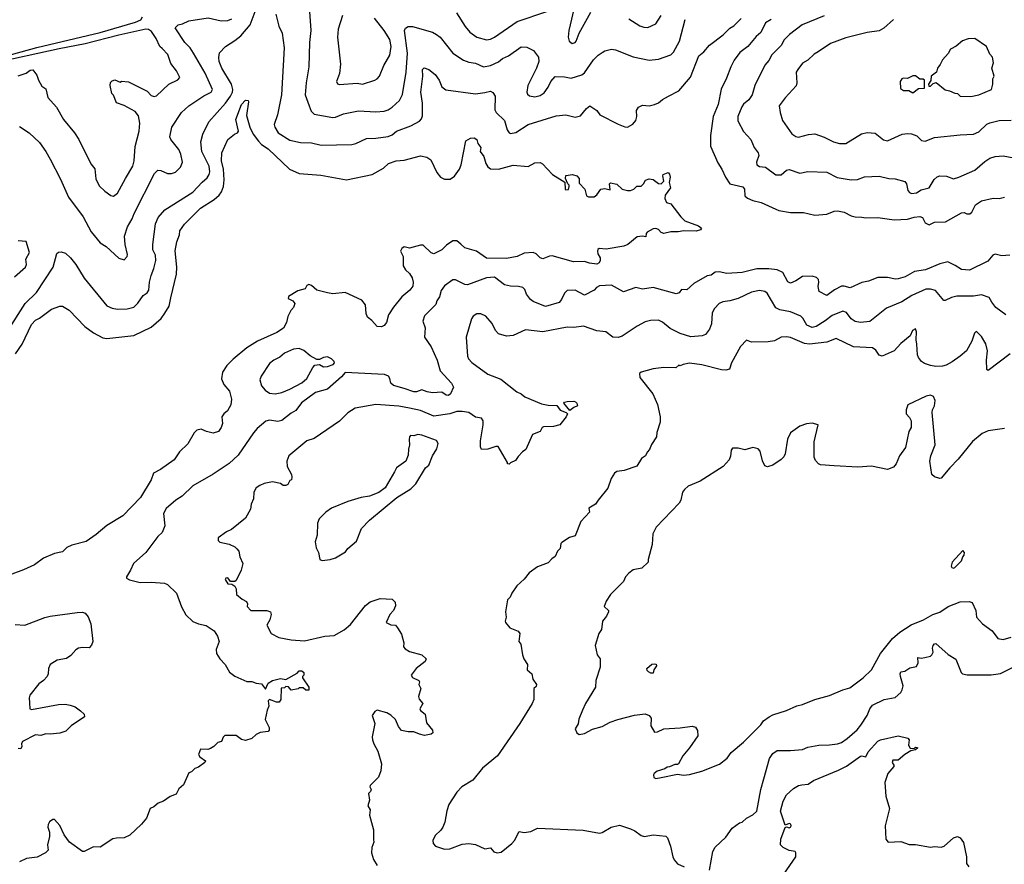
# Model space of a CAD drawing. Extents: x 1678431 to 1860718, y 384618 to 522882.
# Tile 362 of 473: x 1799558 to 1806874, y 416539 to 422814. Entities that reach past the tile are written whole.
import ezdxf

# ---------------------------------------------------------------- set-up
doc = ezdxf.new("R2010")
doc.units = 0

msp = doc.modelspace()

# ---------------------------------------------------------------- linework, layer by layer
at = {"layer": '0CON10XD'}
for points in [[(1799464.4, 420495), (1799598.5, 420705), (1799682.7, 420787.3), (1799805.6, 420975), (1799833, 421077), (1799845, 421087.5), (1799865, 421090), (1799898.7, 421078.7), (1799935.5, 421045.5), (1799975, 420996.2), (1800036, 420895), (1800205, 420688.6), (1800245, 420670), (1800285.5, 420664.5), (1800355, 420666.4), (1800405, 420678.1), (1800435, 420707.1), (1800475, 420764.4), (1800505.8, 420785), (1800516.7, 420805), (1800521.1, 420865), (1800533.5, 420915), (1800555.5, 420965), (1800568.5, 421025), (1800566.4, 421065), (1800547.8, 421105), (1800546.5, 421145), (1800566.7, 421296.7), (1800585.6, 421345), (1800635, 421401.9), (1800845, 421531.8), (1800912.4, 421607.6), (1800950.7, 421639.3), (1800966.1, 421663.9), (1800970.6, 421685), (1800964.7, 421725), (1800910.8, 421835), (1800903.6, 421906.4), (1800919.4, 421965), (1800963.3, 422055), (1801086.7, 422195), (1801124, 422245), (1801138, 422275), (1801140.7, 422295), (1801131.3, 422335), (1801058.8, 422455), (1801040, 422505), (1801036.9, 422533.1), (1801043, 422567), (1801086.2, 422615), (1801155, 422660), (1801201.5, 422695), (1801270.4, 422775), (1801313.6, 422895)], [(1803684, 422935), (1803637.5, 422735), (1803632.5, 422685), (1803639.2, 422655), (1803662.3, 422637.7), (1803683.8, 422645), (1803691.4, 422655), (1803715.5, 422714.5), (1803800.2, 422869.8)], [(1799425, 422536.2), (1799685, 422608.5), (1800155, 422720), (1800418.1, 422795), (1800456.7, 422813.3), (1800469.5, 422835)], [(1799555, 422022), (1799628.8, 421975), (1799705, 421901.2), (1799751.4, 421835), (1799783, 421777), (1799860.7, 421630.7), (1799920, 421495), (1800029.4, 421349.4), (1800088.3, 421238.3), (1800156.3, 421156.3), (1800199.3, 421129.3), (1800293.2, 421043.2), (1800335, 421030), (1800355, 421053.8), (1800359.1, 421070.9), (1800341.1, 421145), (1800337.3, 421205), (1800357.5, 421275), (1800393.5, 421335), (1800407.8, 421375), (1800559.1, 421670.9), (1800584.3, 421695.7), (1800606.7, 421695), (1800655, 421670.8), (1800685, 421670.6), (1800715, 421680.8), (1800752, 421718), (1800766.5, 421755), (1800756, 421816), (1800740.2, 421850.2), (1800680.6, 421925), (1800673.6, 421943.6), (1800687.8, 422015), (1800760.8, 422125), (1800815.4, 422174.6), (1800925, 422248.1), (1800980, 422275), (1800990, 422295), (1800936.3, 422416.3), (1800850, 422565), (1800824.5, 422605), (1800785, 422645.7), (1800713.5, 422755), (1800735.6, 422775), (1800767.3, 422782.7), (1800813.8, 422805), (1800957.9, 422827.9), (1801055.6, 422805.6), (1801105, 422807.8), (1801135, 422821.1)], [(1801460, 422855), (1801484.1, 422765.9), (1801507.8, 422715), (1801522.7, 422605), (1801502.5, 422255), (1801473.7, 422106.3), (1801448.9, 422035), (1801453.3, 422015), (1801477.8, 421975), (1801565, 421918.5), (1801645, 421901.2), (1801725, 421900.5), (1801798.6, 421881.4), (1802025, 421888.1), (1802055, 421895.7), (1802135, 421932.5), (1802205, 421933.5), (1802295, 421945.6), (1802325, 421959.5), (1802356.2, 421985), (1802463.9, 422026.1), (1802529.1, 422060.9), (1802543.4, 422076.6), (1802551.1, 422098.9), (1802550.7, 422195), (1802538.9, 422275), (1802553.9, 422395), (1802550.6, 422445), (1802563.1, 422456.9), (1802598, 422445), (1802645, 422408.1), (1802674.3, 422365), (1802695, 422316.2), (1802725, 422292.5), (1802945, 422263.5), (1803015, 422272.5), (1803055, 422284.2), (1803074.2, 422274.2), (1803090.6, 422245), (1803087.1, 422145), (1803098, 422125), (1803160.8, 422065), (1803180.8, 421995), (1803193.4, 421973.4), (1803205, 421968), (1803245, 421975.8), (1803335.4, 422034.6), (1803545, 422098.9), (1803615, 422106.7), (1803685, 422090), (1803725, 422100.8), (1803768.8, 422155), (1803795, 422173.3), (1803845, 422138.8), (1803868.7, 422108.7), (1804005, 422038.1), (1804055, 422018), (1804075, 422015.8), (1804112.8, 422037.2), (1804135, 422066.2), (1804143.3, 422095), (1804140.3, 422139.7), (1804155, 422163.8), (1804185, 422178.8), (1804235, 422174), (1804275, 422183.3), (1804305, 422196.2), (1804335, 422222.5), (1804378.8, 422245), (1804455, 422286), (1804543, 422387), (1804603.9, 422546.1), (1804640.8, 422575), (1804683.8, 422625), (1804785, 422702), (1804835, 422752), (1804865, 422768), (1804917.4, 422822.6)], [(1801710, 422875), (1801720, 422735), (1801710, 422645), (1801706.7, 422465), (1801686.4, 422345), (1801680, 422255), (1801707.8, 422175), (1801724.5, 422134.5), (1801745, 422112.5), (1801885, 422086.7), (1801905, 422089.4), (1801963.9, 422116.1), (1802075, 422136.7), (1802205, 422129.5), (1802265, 422135.5), (1802294.6, 422145.4), (1802325, 422164.5), (1802380.6, 422215), (1802402.6, 422257.4), (1802430, 422425), (1802439.2, 422565), (1802417.7, 422735), (1802425, 422751.4), (1802445, 422763.1), (1802475.8, 422764.2), (1802625, 422720.5), (1802654.6, 422704.6), (1802680.8, 422685), (1802777.1, 422565), (1802855, 422514.4), (1802895, 422498.5), (1802945, 422490.4), (1803005, 422463.9), (1803055, 422473.8), (1803115, 422501.1), (1803145, 422525.5), (1803189.2, 422545), (1803285, 422613.3), (1803325, 422611.1), (1803375, 422586.7), (1803412.9, 422535), (1803414.3, 422505), (1803398.1, 422455), (1803333.9, 422326.1), (1803325.7, 422275.7), (1803330.3, 422260.3), (1803345, 422247.5), (1803385, 422241.1), (1803425, 422250.9), (1803455, 422271.1), (1803485, 422314), (1803505, 422356.2), (1803537.5, 422392.5), (1803605, 422390.6), (1803655, 422379.4), (1803735, 422404.3), (1803755, 422420), (1803821.9, 422515), (1803855, 422551.4), (1803885, 422571.4), (1803905, 422582.9), (1803955, 422596), (1803985, 422590.8), (1804115, 422538.6), (1804234.2, 422514.2), (1804305, 422521.4), (1804395, 422552.5), (1804415, 422573.8), (1804461.1, 422655), (1804503.3, 422815)], [(1801955.6, 422845), (1801924.4, 422745), (1801920, 422685), (1801941.9, 422485), (1801934, 422415), (1801925.8, 422395), (1801910.8, 422355), (1801918, 422338), (1801932.7, 422332.7), (1802065, 422342.2), (1802105, 422335.6), (1802196.7, 422365), (1802214, 422375), (1802230, 422395), (1802264.4, 422475), (1802308.9, 422551.1), (1802316.8, 422615), (1802306.7, 422666.7), (1802266.4, 422735), (1802195, 422826.2)], [(1802804.2, 422865), (1802866.9, 422765), (1802902.8, 422722.8), (1802954, 422684), (1803025, 422665.4), (1803055, 422670.8), (1803085.2, 422684.8), (1803255, 422800), (1803475.4, 422874.6)], [(1804085, 422821.5), (1804165, 422768.9), (1804195, 422758.5), (1804225, 422757.3), (1804285, 422782.7), (1804322.9, 422845)], [(1805140.8, 422815), (1805098.3, 422791.7), (1805065, 422718.6), (1805030.4, 422689.6), (1804968.1, 422615), (1804908.2, 422571.8), (1804866.1, 422513.9), (1804841.1, 422465), (1804810.2, 422379.8), (1804770.9, 422299.1), (1804746.4, 422185), (1804710, 422095), (1804691.1, 421955), (1804691.1, 421875), (1804745, 421751.2), (1804775.8, 421705), (1804801.9, 421645), (1804833.8, 421593.8), (1804931.8, 421571.8), (1804943, 421555), (1804944.6, 421504.6), (1804965, 421488.6), (1805005, 421471.9), (1805067.4, 421457.4), (1805176.8, 421406.8), (1805197.3, 421397.3), (1805285, 421382.9), (1805382.1, 421382.1), (1805465, 421361.2), (1805555, 421370), (1805608.7, 421391.3), (1805635, 421394.4), (1805685, 421384.3), (1805735, 421356.9), (1805765, 421348.6), (1805815, 421348.1), (1805845, 421341.4), (1805935, 421345.7), (1806055, 421326.7), (1806155, 421332.5), (1806205, 421347.7), (1806245, 421351.1), (1806266.2, 421345), (1806286, 421305), (1806315, 421290), (1806355, 421310), (1806436.4, 421313.6), (1806555, 421379.2), (1806575, 421381.2), (1806595, 421371.2), (1806617.7, 421372.3), (1806632.5, 421385), (1806660.7, 421439.3), (1806705, 421469.2), (1806790.5, 421489.5), (1806835, 421485.6), (1806875, 421496.7)], [(1805535, 422843.6), (1805371.2, 422775), (1805277.1, 422705), (1805238.1, 422665), (1805215, 422622.9), (1805146.7, 422553.3), (1805125, 422512), (1805094.6, 422475.4), (1805019.4, 422325), (1805000.4, 422255), (1804975, 422220), (1804935, 422186.4), (1804922.6, 422167.4), (1804894.4, 422095), (1804892.6, 422062.6), (1804935, 421984), (1804989.2, 421925), (1805014.2, 421865), (1805044.5, 421824.5), (1805049.4, 421805), (1805033.3, 421755), (1805035.7, 421735), (1805055, 421724.6), (1805098.1, 421718.1), (1805175, 421662.5), (1805215, 421661.5), (1805255, 421695.7), (1805275, 421701.9), (1805355, 421674.5), (1805415, 421685.6), (1805555, 421681.9), (1805632.8, 421642.8), (1805736.2, 421623.8), (1805783.6, 421626.4), (1805835, 421647.5), (1805945, 421650.9), (1806015, 421634.4), (1806062.7, 421632.7), (1806135, 421611.2), (1806146, 421595), (1806158, 421545), (1806169.7, 421529.7), (1806185, 421522.5), (1806222.1, 421527.9), (1806255, 421550.6), (1806315, 421565.8), (1806353, 421627), (1806374.3, 421645.7), (1806395, 421654), (1806445, 421652.5), (1806495, 421632.5), (1806536.4, 421643.6), (1806654.6, 421695.4), (1806729.1, 421760.9), (1806765, 421784.4), (1806805, 421797.1), (1806865, 421802.9), (1806985, 421781.1)], [(1806051.4, 422815), (1805979.8, 422750.2), (1805945, 422732.5), (1805855, 422719.4), (1805695, 422680), (1805582.6, 422637.4), (1805491.2, 422575)], [(1800255, 421503.8), (1800285.4, 421524.6), (1800343.1, 421635), (1800399.1, 421725), (1800408.2, 421765), (1800416.6, 421873.4), (1800444.3, 421985), (1800450.8, 422045), (1800439.5, 422099.5), (1800415, 422131.2), (1800335, 422176.7), (1800277, 422197), (1800253.6, 422253.6), (1800242.5, 422265), (1800230, 422325), (1800233, 422347), (1800245, 422360), (1800265, 422367.5), (1800305, 422350), (1800315, 422357.5), (1800365, 422352.5), (1800505, 422283.3), (1800535, 422250), (1800556.1, 422243.9), (1800575, 422248.8), (1800665, 422335.6), (1800733.2, 422366.8), (1800747.5, 422385), (1800723.1, 422435), (1800679.4, 422489.4), (1800657.5, 422555), (1800615, 422599.4), (1800598.9, 422615), (1800571.1, 422675), (1800535.9, 422725.9), (1800515, 422741.3), (1800495, 422743.2), (1800295, 422699.7), (1800045, 422633.8), (1799851.5, 422598.5), (1799351.1, 422488.9)], [(1806625, 422243.8), (1806685, 422256.7), (1806777.5, 422295), (1806787.5, 422335), (1806787.5, 422375), (1806797.5, 422395), (1806781.2, 422455), (1806793.3, 422495), (1806786.7, 422535), (1806765, 422557.5), (1806742.5, 422615), (1806653.6, 422673.6), (1806605, 422672.5), (1806562.3, 422657.7), (1806515, 422618.8), (1806475, 422596.2), (1806456.8, 422563.2), (1806413.3, 422515), (1806398.3, 422481.7), (1806376.4, 422453.6), (1806370, 422425), (1806330, 422395), (1806327, 422363), (1806310, 422335), (1806311.7, 422321.7), (1806325, 422320), (1806345, 422340), (1806367, 422347), (1806435, 422292.5), (1806467, 422287), (1806505, 422267.5), (1806525, 422266.7), (1806546.1, 422246.1), (1806625, 422243.8)], [(1805491.2, 422575), (1805461.7, 422558.3), (1805415, 422514.2), (1805375, 422490.6), (1805338.9, 422445), (1805328.2, 422425), (1805331.9, 422345), (1805327.2, 422322.8), (1805244.2, 422235), (1805201.2, 422175), (1805208.1, 422125), (1805226.7, 422065), (1805295.6, 421965.6), (1805325.5, 421945.5), (1805345, 421940.6), (1805418, 421962), (1805465, 421967.3), (1805535, 421941.5), (1805604.1, 421905.9), (1805650, 421895), (1805695, 421894), (1805812.6, 421967.4), (1805855, 421976.9), (1805915, 421971.4), (1805975, 421920.6), (1806005, 421913.8), (1806115, 421963.1), (1806155, 421970), (1806185, 421965.8), (1806225, 421952), (1806257.3, 421917.3), (1806285, 421911.4), (1806355, 421938.6), (1806545, 421960), (1806645.5, 421964.5), (1806685, 421980.8), (1806745, 422038.6), (1806765, 422048.1), (1806835, 422064.4), (1806925, 422067.8)], [(1799545, 422398), (1799605, 422418), (1799635, 422438.8), (1799655, 422441.2), (1799685, 422402.5), (1799696.7, 422365), (1799721.7, 422321.7), (1799750.7, 422300.7), (1799766, 422236), (1799831.2, 422165), (1799882.4, 422072.4), (1799966, 421975), (1799997.5, 421925), (1800085, 421743.3), (1800115.6, 421705.6), (1800123.2, 421633.2), (1800149.1, 421579.1), (1800189.7, 421539.7), (1800235, 421508), (1800255, 421503.8)], [(1806195, 422270), (1806235, 422302.5), (1806280, 422305), (1806280, 422365), (1806271.7, 422371.7), (1806245, 422373.3), (1806215, 422397.5), (1806195, 422396.7), (1806155, 422377.5), (1806125, 422380), (1806112.5, 422375), (1806100, 422355), (1806103.6, 422303.6), (1806125, 422287.5), (1806165, 422287.5), (1806195, 422270)], [(1799527.4, 420332.6), (1799576.2, 420403.8), (1799645, 420549.1), (1799675, 420582.1), (1799705, 420597.5), (1799795, 420664.4), (1799855, 420686.2), (1799875.7, 420685.7), (1799925, 420655.8), (1800041.4, 420535), (1800105, 420487.1), (1800175, 420450), (1800205.8, 420445.8), (1800405, 420468.1), (1800535, 420530.5), (1800609.2, 420595), (1800636.7, 420633.3), (1800668.5, 420685), (1800680.9, 420749.1), (1800722, 420925), (1800725.3, 420975), (1800713.2, 421096.8), (1800724.3, 421164.3), (1800744.2, 421215), (1800747.5, 421245), (1800781.9, 421295), (1800901.8, 421415), (1801001.5, 421478.5), (1801039.1, 421510.9), (1801056.1, 421535), (1801071.3, 421575), (1801076.1, 421625), (1801071.6, 421705), (1801057.9, 421765), (1801058.7, 421825), (1801105, 421924.3), (1801153.8, 421965), (1801176.2, 421973.8), (1801184.2, 421985), (1801163.6, 422073.6), (1801205, 422185.4), (1801235, 422215.4), (1801255, 422213.3), (1801258.1, 422205), (1801242.6, 422102.6), (1801267.1, 422015), (1801292.5, 421965), (1801332.2, 421912.2), (1801355, 421887.1), (1801405, 421854.2), (1801563.6, 421703.6), (1801635, 421671.4), (1801795, 421660.5), (1801985, 421624.5), (1802176.6, 421663.4), (1802259.8, 421710.2), (1802298, 421745), (1802355, 421766.2), (1802415, 421770.5), (1802535, 421803.3), (1802583.9, 421793.9), (1802612, 421772), (1802658.3, 421678.3), (1802685, 421645.6), (1802715, 421630), (1802755, 421630), (1802787.3, 421652.7), (1802824.5, 421705), (1802837.9, 421735), (1802873.8, 421915), (1802907.5, 421935), (1802935, 421937.5), (1802954, 421924), (1802962.5, 421895), (1802983.3, 421865), (1802980, 421835), (1803007, 421797), (1803020, 421745), (1803035, 421720.8), (1803055.4, 421705.4), (1803115.4, 421704.6), (1803225, 421733.5), (1803335.7, 421724.3), (1803385, 421750.8), (1803425, 421753.8), (1803442.7, 421742.7), (1803516.7, 421665), (1803608.3, 421608.3), (1803610, 421555), (1803615, 421550), (1803636.4, 421553.6), (1803640, 421575), (1803640, 421585), (1803630, 421595), (1803613.6, 421633.6), (1803615, 421657.5), (1803665, 421663.8), (1803697.5, 421655), (1803713.6, 421633.6), (1803715, 421600), (1803756.7, 421555), (1803770, 421505), (1803785, 421497.5), (1803825, 421497.5), (1803845, 421512.5), (1803875, 421556.2), (1803905, 421561.2), (1803945, 421550), (1803940, 421595), (1803947, 421603), (1803995, 421593.3), (1804034.3, 421554.3), (1804075, 421544.2), (1804095, 421544.3), (1804120, 421555), (1804143.6, 421576.4), (1804175, 421577.5), (1804192.5, 421595), (1804207, 421623), (1804235, 421632.5), (1804265, 421626.2), (1804305, 421596.2), (1804325, 421593.8), (1804344.2, 421615), (1804336.2, 421655), (1804340, 421665), (1804375, 421680), (1804385, 421667.5), (1804390.6, 421645), (1804384.3, 421605), (1804393.1, 421565), (1804355, 421510), (1804350.9, 421485), (1804364.3, 421455), (1804395.5, 421445.5), (1804469.2, 421349.2), (1804500.8, 421320.8), (1804601.7, 421281.7), (1804622.5, 421265), (1804617, 421253), (1804585, 421242.5), (1804493.2, 421246.8), (1804451.2, 421238.8), (1804395, 421239.2), (1804343, 421227), (1804325, 421232.5), (1804305, 421256), (1804285, 421262.5), (1804265, 421260.8), (1804221.2, 421235), (1804213.3, 421225), (1804210, 421200), (1804185, 421206.7), (1804145, 421200), (1804075.5, 421144.5), (1804047.6, 421132.4), (1803915, 421110.6), (1803862.5, 421115), (1803853, 421107), (1803850.8, 421095), (1803854.4, 421074.4), (1803871.2, 421045), (1803871.2, 421025), (1803862.7, 421007.3), (1803845, 420998), (1803792.5, 421005), (1803755, 421017.1), (1803673.7, 421016.3), (1803515, 421058.9), (1803495, 421057.1), (1803445, 421038), (1803425, 421044), (1803396, 421075), (1803373.6, 421083.6), (1803305, 421078.9), (1803255, 421055.6), (1803175, 421040), (1803025, 421041.8), (1802951.4, 421095), (1802865, 421120), (1802835, 421146.9), (1802805, 421171.9), (1802775, 421171.1), (1802729.6, 421140.4), (1802695, 421103.8), (1802635, 421073.8), (1802615, 421083.3), (1802555, 421140), (1802535, 421140), (1802455, 421115.8), (1802415, 421125.8), (1802396.2, 421115), (1802386.7, 421095), (1802408, 421055), (1802407.1, 420985), (1802424.3, 420955), (1802455, 420928.8), (1802475, 420896.2), (1802480.6, 420865), (1802478.1, 420835), (1802457.5, 420805), (1802397.1, 420755), (1802335, 420677.5), (1802298.3, 420621.7), (1802283.8, 420565), (1802265, 420543.3), (1802245, 420533.3), (1802214.2, 420534.2), (1802175, 420578.8), (1802141.2, 420605), (1802131.8, 420631.8), (1802126, 420696), (1802100.5, 420730.5), (1801975, 420788.6), (1801885, 420778.1), (1801843.9, 420786.1), (1801765, 420803.8), (1801725, 420840), (1801705, 420847.5), (1801691.2, 420838.8), (1801680, 420815), (1801625, 420798.8), (1801555, 420757.5), (1801553.6, 420743.6), (1801587.5, 420725), (1801602.5, 420705), (1801591.2, 420675), (1801573.3, 420655), (1801551.1, 420608.9), (1801540, 420565), (1801517.1, 420522.9), (1801468.7, 420491.3), (1801324.2, 420425.8), (1801245, 420375.5), (1801145, 420293.3), (1801096.7, 420245), (1801063.8, 420196.2), (1801056.9, 420145), (1801074, 420105), (1801116, 420055), (1801131.9, 419995), (1801127.2, 419952.8), (1801102.8, 419907.2), (1801073.3, 419885), (1801058.8, 419865), (1801064, 419815), (1801054.2, 419785), (1801035, 419756), (1800995, 419742.9), (1800946.7, 419755), (1800905, 419772.9), (1800875, 419765.8), (1800855, 419744), (1800807.6, 419662.4), (1800745, 419603.3), (1800705.3, 419544.7), (1800605, 419471.9), (1800551.2, 419445), (1800534.3, 419395), (1800456.2, 419263.8), (1800325, 419127.1), (1800205, 419055.6), (1800125, 418989.2), (1800051.3, 418938.7), (1799945, 418911.4), (1799907.6, 418892.4), (1799875, 418860), (1799815, 418848.6), (1799733.8, 418815), (1799667.1, 418765), (1799585, 418726.5), (1799498.8, 418695)], [(1799520, 420905), (1799601.5, 420975), (1799607.5, 420995), (1799603.8, 421036.2), (1799629.4, 421085), (1799605.7, 421165.7), (1799545, 421171.2)], [(1806915, 421066), (1806855, 421060), (1806805, 421071.2), (1806787.5, 421065), (1806750.5, 421019.5), (1806615, 420952.5), (1806555, 420958.5), (1806509.2, 420989.2), (1806455, 421014.4), (1806395, 421000), (1806287.5, 420955), (1806206.5, 420943.5), (1806136.7, 420905), (1806085, 420890), (1806065, 420887.1), (1806005, 420898.1), (1805935, 420899.4), (1805865, 420872.7), (1805815, 420862.5), (1805727.6, 420822.4), (1805685, 420835.5), (1805665, 420833.8), (1805612.4, 420807.6), (1805555, 420764.5), (1805497.5, 420795), (1805491.3, 420831.3), (1805496.2, 420865), (1805492.2, 420885), (1805478.1, 420898.1), (1805445, 420908.8), (1805375, 420907.5), (1805325, 420874.5), (1805285, 420858), (1805265, 420866.7), (1805226.9, 420936.9), (1805185, 420956), (1805125, 420963.4), (1805035, 420962.5), (1804925, 420936), (1804810.9, 420929.1), (1804755, 420941.5), (1804725, 420938.9), (1804695, 420917.5), (1804665, 420912.5), (1804566.5, 420853.5), (1804515, 420808), (1804475, 420810), (1804457.5, 420785), (1804435, 420777.5), (1804264.5, 420825.5), (1804185, 420811.1), (1804135, 420824.6), (1804045, 420793.5), (1803955, 420843.1), (1803865, 420837.8), (1803844.4, 420825.6), (1803825.8, 420804.2), (1803755, 420768), (1803685, 420805.6), (1803625, 420802.5), (1803605, 420783.8), (1803582.9, 420735), (1803566.3, 420713.7), (1803465, 420684.4), (1803371.9, 420721.9), (1803353.3, 420735), (1803323.3, 420775), (1803310.3, 420810.3), (1803296.7, 420825), (1803265, 420833.1), (1803205, 420833.6), (1803158.8, 420845), (1803085, 420902.5), (1803025, 420896.2), (1802885, 420844.5), (1802865, 420847.1), (1802795, 420880.8), (1802775, 420882.5), (1802713.4, 420836.6), (1802688.3, 420801.7), (1802677.5, 420755), (1802658, 420725), (1802650.8, 420699.2), (1802566, 420615), (1802554, 420575), (1802570, 420525), (1802566, 420455), (1802614.3, 420384.3), (1802660, 420285), (1802682.5, 420205), (1802766, 420115), (1802780, 420085), (1802759.2, 420035), (1802745, 420022.9), (1802726.7, 420025), (1802695, 420046.2), (1802625, 420042.9), (1802585, 420050), (1802545.6, 420065.6), (1802505, 420048.9), (1802485, 420048.8), (1802415, 420075.5), (1802335, 420095.7), (1802315.6, 420115), (1802308.3, 420148.3), (1802298, 420165), (1802267.9, 420177.9), (1801975, 420193.3), (1801948.3, 420161.7), (1801845, 420070), (1801755.6, 420044.4), (1801652.4, 419967.6), (1801610.3, 419909.7), (1801575, 419892), (1801505, 419837.5), (1801475, 419828), (1801415, 419840), (1801387.7, 419832.3), (1801322.7, 419777.3), (1801295.4, 419744.6), (1801180.4, 419579.6), (1801115, 419516.9), (1800995, 419438.6), (1800845, 419351.4), (1800765, 419274.3), (1800718, 419245), (1800645, 419182), (1800625.8, 419145), (1800637.1, 419055), (1800616.4, 419003.6), (1800584, 418975), (1800495, 418855.8), (1800402.9, 418775), (1800381.2, 418725), (1800350, 418675), (1800350, 418665), (1800372.7, 418652.7), (1800453.8, 418633.8), (1800535, 418636.5), (1800633, 418627), (1800655, 418618.6), (1800723.1, 418553.1), (1800758.8, 418451.2), (1800792.1, 418392.1), (1800845, 418342.2), (1800885, 418325.5), (1800943.6, 418313.6), (1801002.9, 418275), (1801028.1, 418235), (1801040, 418195), (1801017.1, 418135), (1801020, 418105), (1801045, 418066), (1801083.6, 418023.6), (1801117.4, 417967.4), (1801155, 417936.9), (1801245, 417898.6), (1801282.7, 417897.3), (1801315, 417884.5), (1801355, 417879.2), (1801385, 417840), (1801403.3, 417885), (1801435, 417905.6), (1801495, 417920), (1801535, 417913.3), (1801620, 417960), (1801635, 417977.5), (1801655, 417977.5), (1801670, 417965), (1801670, 417945), (1801660, 417935), (1801660, 417925), (1801706.2, 417855), (1801706.4, 417833.6), (1801683, 417833), (1801665, 417850), (1801635, 417850), (1801627, 417843), (1801575, 417832.5), (1801555, 417857.5), (1801535, 417860), (1801525, 417850), (1801501.2, 417848.8), (1801497.5, 417765), (1801486, 417745), (1801465, 417744.3), (1801413.3, 417765)], [(1805245, 420650.9), (1805205, 420658.9), (1805175, 420672.9), (1805112.4, 420782.4), (1805095, 420795.6), (1805055, 420803.5), (1804995, 420788.9), (1804895, 420743.5), (1804835, 420725.6), (1804781.2, 420718.8), (1804755, 420705.8), (1804720.9, 420669.1), (1804703.4, 420636.6), (1804699.2, 420555), (1804684.2, 420515), (1804653.4, 420476.6), (1804627.5, 420465), (1804545, 420457.9), (1804465, 420482.5), (1804390, 420520), (1804335, 420568), (1804305, 420582), (1804245, 420579.2), (1804205, 420570), (1804145, 420537.5), (1804035, 420462.5), (1804005, 420453.1), (1803965, 420455.8), (1803912.5, 420495), (1803845, 420503.1), (1803746.8, 420536.8), (1803675, 420528.5), (1803625, 420530), (1803445, 420496.4), (1803315, 420510.8), (1803225, 420468.8), (1803175, 420463.8), (1803115, 420480), (1803094, 420505), (1803068, 420558), (1803022.1, 420612.1), (1802985, 420628), (1802955, 420628), (1802927.1, 420612.9), (1802915, 420592.5), (1802874.4, 420455.6), (1802885.5, 420315), (1802892.5, 420295), (1802918.1, 420268.1), (1803035, 420180.6), (1803132.6, 420142.6), (1803250.5, 420050.5), (1803285, 420035.6), (1803312, 420012), (1803435, 419961.1), (1803485, 419949.5), (1803548.1, 419948.1), (1803573.9, 419913.9), (1803617, 419897), (1803627.5, 419885), (1803618.8, 419865), (1803570, 419805), (1803525, 419791.9), (1803449.5, 419790.5), (1803440, 419785), (1803425, 419754), (1803367, 419733), (1803318.6, 419621.4), (1803293.3, 419605), (1803260.5, 419569.5), (1803241.7, 419538.3), (1803205, 419523.3), (1803195, 419512.5), (1803183.3, 419515), (1803182.5, 419525), (1803112.5, 419642.5), (1803095, 419643.3), (1803036.4, 419623.6), (1802990, 419620), (1802981.7, 419641.7), (1802980.8, 419685), (1803002, 419805), (1803001.2, 419835), (1802990, 419855), (1802945, 419860.6), (1802895, 419896.5), (1802844.6, 419904.6), (1802805, 419903.8), (1802754.7, 419885.3), (1802635, 419870), (1802535, 419910), (1802455, 419927.5), (1802375, 419942.5), (1802205, 419956.7), (1802050.9, 419929.1), (1801995, 419893.1), (1801935, 419831.4), (1801745, 419702.5), (1801692, 419685), (1801556.2, 419575), (1801542.5, 419535), (1801544.2, 419495), (1801576.2, 419435), (1801580, 419415), (1801577.5, 419395), (1801565, 419390), (1801548.8, 419361.2), (1801535, 419353.8), (1801515, 419353.3), (1801495, 419367.5), (1801435, 419380), (1801375, 419368.8), (1801343, 419353), (1801314.1, 419335.9), (1801297.5, 419305), (1801296, 419255), (1801276.7, 419215), (1801272.3, 419177.7), (1801235, 419112), (1801132.6, 419027.4), (1801095, 419009.2), (1801033.3, 418965), (1801032.5, 418945), (1801043.9, 418933.9), (1801115, 418917.5), (1801155, 418898), (1801172.1, 418882.1), (1801185.8, 418865), (1801194.3, 418824.3), (1801216.2, 418775), (1801203.8, 418725), (1801165, 418647.5), (1801155, 418640), (1801125, 418640), (1801105, 418667.5), (1801090, 418665), (1801083.3, 418655), (1801103, 418623), (1801135, 418620), (1801156.4, 418606.4), (1801166.1, 418586.1), (1801167.5, 418545), (1801209.5, 418509.5), (1801241.7, 418491.7), (1801250, 418475), (1801247.5, 418455), (1801274.2, 418424.2), (1801393.9, 418423.9), (1801420, 418415), (1801426.2, 418395), (1801415.8, 418355), (1801393.3, 418315), (1801425, 418253.8), (1801484.3, 418224.3), (1801575, 418206.9), (1801675, 418199.1), (1801824.4, 418234.4), (1801895, 418238.9), (1801967.7, 418282.3), (1802015, 418320), (1802127.6, 418462.4), (1802161.3, 418488.7), (1802237, 418513), (1802325, 418510), (1802347.7, 418487.7), (1802349.1, 418460.9), (1802336.2, 418425), (1802307.5, 418395), (1802280, 418335), (1802315, 418317.5), (1802350, 418315), (1802366.1, 418296.1), (1802395, 418250), (1802411.2, 418185), (1802410, 418155), (1802420.8, 418140.8), (1802455, 418119.2), (1802545, 418096.2), (1802576.7, 418065), (1802571.2, 418045), (1802503.8, 417995), (1802466.7, 417945), (1802476.4, 417926.4), (1802522.5, 417905), (1802527.5, 417895), (1802523.3, 417875), (1802538.8, 417845), (1802520, 417785), (1802526.4, 417766.4), (1802552.5, 417735), (1802531.2, 417695), (1802535, 417682.5), (1802570, 417655), (1802579.3, 417589.3), (1802625.9, 417535.9), (1802626.7, 417515), (1802615, 417506.2), (1802565, 417497.5), (1802527.5, 417505), (1802485, 417522.5), (1802445, 417522.9), (1802395, 417533.8), (1802373, 417563), (1802350.8, 417615), (1802315, 417648.6), (1802285, 417665.6), (1802215, 417684), (1802196.2, 417675), (1802176.7, 417645), (1802196.2, 417585), (1802176.4, 417486.4), (1802180, 417465), (1802188.8, 417435), (1802218.8, 417378.8), (1802246, 417285), (1802240, 417235), (1802224, 417186), (1802162.5, 417125), (1802160, 417115), (1802170, 417095), (1802165, 417080), (1802150, 417065), (1802156, 417015), (1802143.8, 416975), (1802161.2, 416945), (1802157.5, 416905), (1802186, 416795), (1802186.7, 416723.3), (1802188, 416705), (1802174.2, 416665), (1802170.8, 416625), (1802185.8, 416575), (1802215, 416530.8)], [(1806885, 420622.5), (1806811.4, 420675), (1806781.4, 420715), (1806761.4, 420751.4), (1806705, 420769.4), (1806645, 420760.4), (1806520.9, 420759.1), (1806480.2, 420749.8), (1806435, 420727.5), (1806425, 420729.2), (1806361.5, 420801.5), (1806325, 420812.5), (1806291.3, 420811.3), (1806187.5, 420765), (1806112.7, 420717.3), (1805998, 420672), (1805875, 420573.3), (1805805, 420565.4), (1805765, 420570.9), (1805735, 420592.2), (1805700.2, 420640.2), (1805675, 420649.5), (1805595, 420617.3), (1805543.1, 420576.9), (1805475, 420536.2), (1805445, 420528), (1805407.5, 420545), (1805377.5, 420597.5), (1805362.6, 420612.6), (1805285, 420643.8), (1805245, 420650.9)], [(1806917.9, 420332.1), (1806755, 420207.5), (1806743.3, 420215), (1806741.2, 420285), (1806748, 420355), (1806737.5, 420405), (1806705, 420460), (1806670, 420495), (1806665, 420496.7), (1806653.3, 420485), (1806632.5, 420425), (1806592, 420355), (1806546.2, 420313.8), (1806487.4, 420272.6), (1806442, 420248), (1806415, 420241.1), (1806365, 420238.9), (1806325, 420245.6), (1806279.7, 420259.7), (1806258.8, 420275), (1806235.8, 420305), (1806229.2, 420325), (1806224.1, 420404.1), (1806218.8, 420435), (1806222.5, 420495), (1806215, 420517.5), (1806192.5, 420505), (1806173.9, 420466.1), (1806105, 420407.5), (1806055.8, 420355), (1805965, 420314.3), (1805945, 420322), (1805918.9, 420358.9), (1805895.5, 420375.5), (1805753.4, 420383.4), (1805625.5, 420445.5), (1805555, 420417.7), (1805425, 420403.9), (1805389.3, 420409.3), (1805285, 420453.5), (1805255, 420457.8), (1805215, 420455.7), (1805165, 420428.6), (1805119.1, 420420.9), (1804995, 420417.5), (1804957, 420433), (1804914.3, 420385.7), (1804845.7, 420265), (1804831.4, 420218.6), (1804805, 420210), (1804771.9, 420211.9), (1804625, 420251.4), (1804535, 420261.4), (1804486.7, 420253.3), (1804465, 420242.5), (1804455, 420247.5), (1804433, 420227), (1804345, 420230.8), (1804265, 420221.4), (1804175, 420196), (1804164.1, 420185.9), (1804166.2, 420155), (1804262, 420035), (1804297.5, 419955), (1804317.5, 419865), (1804316.1, 419823.9), (1804291.7, 419748.3), (1804290, 419715), (1804251.7, 419658.3), (1804238.3, 419621.7), (1804219.3, 419600.7), (1804207.5, 419575), (1804177.5, 419555), (1804143, 419497), (1804050, 419465), (1803995, 419457.5), (1803977.5, 419445), (1803953.3, 419405), (1803926.7, 419335), (1803856.1, 419243.9), (1803835.9, 419214.1), (1803787.5, 419185), (1803792.5, 419155), (1803727.5, 419085), (1803685, 418980), (1803643.3, 418966.7), (1803585, 418930), (1803578.3, 418921.7), (1803572.5, 418885), (1803553.9, 418866.1), (1803537.5, 418825), (1803510.5, 418809.5), (1803485, 418780), (1803405, 418750), (1803343.8, 418705), (1803305, 418657.5), (1803252.7, 418607.3), (1803213.3, 418555), (1803202.5, 418525), (1803182.5, 418505), (1803167.5, 418415), (1803172.5, 418375), (1803163.9, 418346.1), (1803166.2, 418335), (1803198.8, 418295), (1803260.6, 418270.6), (1803274.3, 418255), (1803267.5, 418195), (1803282.5, 418175), (1803293.3, 418095), (1803303.3, 418065), (1803330, 418025), (1803327.5, 417985), (1803363.3, 417955), (1803370, 417915), (1803397.5, 417875), (1803395, 417860), (1803377.5, 417845), (1803378, 417765), (1803365.8, 417735), (1803274.5, 417585.5), (1803107.1, 417345), (1802997.3, 417252.7), (1802925.3, 417164.7), (1802843.8, 417115), (1802805.5, 417074.5), (1802747, 416983), (1802732.4, 416937.6), (1802717, 416853), (1802701.4, 416815), (1802687.6, 416792.4), (1802645.9, 416754.1), (1802626.2, 416715), (1802628.8, 416695), (1802646.7, 416675), (1802715, 416652.5), (1802752.5, 416655), (1802845, 416690), (1802895, 416693.1), (1802945.4, 416685.4), (1803015, 416653.6), (1803055, 416660.7), (1803081.1, 416631.1), (1803105, 416624.2), (1803135, 416629.2), (1803215.4, 416694.6)], [(1801455, 420034.3), (1801505, 420045.7), (1801565, 420070), (1801653.6, 420116.4), (1801691.3, 420148.7), (1801735, 420230), (1801751.7, 420248.3), (1801785, 420253.8), (1801815, 420236.2), (1801845, 420237.5), (1801887.3, 420252.7), (1801896.2, 420265), (1801893.8, 420275), (1801874.3, 420294.3), (1801845, 420310), (1801814.2, 420305.8), (1801785, 420290), (1801765, 420290), (1801715, 420317.5), (1801667.8, 420357.8), (1801635, 420371.1), (1801592.2, 420367.8), (1801525, 420337.1), (1801491.7, 420308.3), (1801445, 420284.2), (1801415, 420259.2), (1801352.9, 420165), (1801342.1, 420137.9), (1801354.3, 420095), (1801382.2, 420062.2), (1801415, 420038.6), (1801455, 420034.3)], [(1806875, 419776.2), (1806755, 419760), (1806709.7, 419740.3), (1806638.3, 419681.7), (1806531.1, 419548.9), (1806470, 419485), (1806405, 419408.8), (1806395, 419406.2), (1806355, 419418.8), (1806335.9, 419435.9), (1806320, 419535), (1806326.6, 419573.4), (1806360, 419655), (1806338.6, 419895), (1806339.2, 419915), (1806354, 419945), (1806360, 419985), (1806348.8, 420015), (1806325, 420024), (1806293.2, 420016.8), (1806156.4, 419953.6), (1806143.3, 419915), (1806143.3, 419885), (1806170, 419860), (1806182.5, 419835), (1806181.2, 419785), (1806163.8, 419755), (1806138.8, 419635), (1806095.8, 419574.2), (1806070, 419515), (1806050.3, 419489.7), (1806005, 419471.4), (1805887.9, 419497.9), (1805785, 419491.1), (1805609.1, 419500.9), (1805507.6, 419507.6), (1805492, 419515), (1805470, 419540), (1805460.8, 419565), (1805462.1, 419677.9), (1805490, 419805), (1805445.8, 419815.8), (1805405, 419812.5), (1805355, 419794), (1805286.2, 419745), (1805261.7, 419698.3), (1805245, 419590), (1805235, 419567.5), (1805215, 419546.2), (1805153.3, 419505), (1805115, 419491.2), (1805095, 419500), (1805076.1, 419536.1), (1805059.5, 419609.5), (1805045, 419626.7), (1805006.1, 419636.1), (1804945, 419618.8), (1804895, 419630), (1804855, 419630), (1804843, 419617), (1804838.3, 419571.7), (1804828.8, 419545), (1804784.2, 419495.8), (1804613.3, 419385), (1804525, 419348), (1804496.2, 419325), (1804483.3, 419303.3), (1804470, 419245), (1804456.8, 419223.2), (1804288, 419045), (1804262.5, 418995), (1804256.7, 418915), (1804227.5, 418805), (1804227.5, 418785), (1804180.7, 418739.3), (1804115, 418727.5), (1804085, 418702.5), (1804060, 418675), (1804045, 418640), (1803948.8, 418545), (1803916.1, 418493.9), (1803901.2, 418455), (1803933.3, 418425), (1803933.3, 418415), (1803918.1, 418381.9), (1803888.8, 418345), (1803880, 418285), (1803861.2, 418255), (1803834.2, 418165), (1803849.2, 418095), (1803871.2, 418065), (1803871.2, 418005), (1803838.8, 417905), (1803836.7, 417855), (1803762, 417735), (1803739.2, 417685), (1803711.7, 417618.3), (1803707.3, 417582.7), (1803686.2, 417545), (1803696.7, 417515), (1803715, 417503.8), (1803755, 417511.2), (1803815, 417543.8), (1803885, 417562), (1803945, 417594.2), (1804002.5, 417615), (1804125, 417648), (1804205, 417656.7), (1804236.1, 417646.1), (1804250, 417625), (1804248.3, 417568.3), (1804275, 417520), (1804297, 417523), (1804343.9, 417546.1), (1804465, 417552.5), (1804555, 417566), (1804579.2, 417559.2), (1804594.1, 417534.1), (1804596, 417495), (1804535.6, 417404.4), (1804483.8, 417345), (1804453, 417287), (1804445, 417280), (1804425, 417280), (1804385, 417262.5), (1804368.3, 417261.7), (1804351.7, 417248.3), (1804295, 417232.5), (1804272.5, 417215), (1804267.5, 417205), (1804270, 417185), (1804285, 417177.5)], [(1803645, 419910), (1803600, 419965), (1803605, 419972.5), (1803625, 419978.8), (1803675, 419980), (1803686.7, 419975), (1803698, 419965), (1803703.3, 419945), (1803675, 419933.3), (1803645, 419910)], [(1801805, 418796.7), (1801865, 418804.2), (1801905, 418817.5), (1801979.1, 418860.9), (1801996.2, 418885), (1802059.1, 418940.9), (1802098.6, 419035), (1802155.7, 419095), (1802358.8, 419265), (1802465, 419329.2), (1802500.8, 419365), (1802573.9, 419486.1), (1802597.5, 419505), (1802623.8, 419575), (1802656.2, 419625), (1802668, 419665), (1802655, 419688.8), (1802545, 419727.8), (1802515, 419731.9), (1802485, 419722), (1802462.5, 419725), (1802453.8, 419715), (1802451.2, 419695), (1802454, 419655), (1802446.1, 419623.9), (1802445, 419580), (1802426, 419535), (1802358, 419485), (1802341.4, 419455), (1802273, 419337), (1802225, 419300.8), (1802156.2, 419273.8), (1802095, 419263.3), (1801995.4, 419234.6), (1801875, 419186.4), (1801832.9, 419155), (1801782.5, 419105), (1801769.2, 419075), (1801768.5, 418985), (1801753.3, 418935), (1801760.9, 418890.9), (1801777.1, 418855), (1801787.5, 418805), (1801805, 418796.7)], [(1806495, 418740), (1806505, 418743.3), (1806556.1, 418793.9), (1806566.4, 418823.6), (1806576.7, 418835), (1806577, 418857), (1806565, 418870), (1806486.7, 418785), (1806480, 418755), (1806483.3, 418745), (1806495, 418740)], [(1804285, 417177.5), (1804325, 417183.3), (1804445, 417210), (1804490.8, 417200.8), (1804535, 417205.8), (1804625, 417231.9), (1804756.4, 417283.6), (1804815, 417328.6), (1804845, 417370), (1804935, 417447.5), (1805064.3, 417575), (1805085, 417605.8), (1805125.6, 417634.4), (1805155, 417650.8), (1805255, 417681.2), (1805332.7, 417717.3), (1805375, 417726), (1805465, 417764.2), (1805575.6, 417794.4), (1805675, 417835.8), (1805725, 417850), (1805825, 417924), (1805887.1, 417985), (1805954.6, 418105.4), (1806044, 418216), (1806098, 418265), (1806182.6, 418317.4), (1806274, 418355), (1806342, 418395), (1806395, 418413.8), (1806456.1, 418453.9), (1806545, 418490), (1806611.7, 418491.7), (1806633.9, 418483.9), (1806663.3, 418425), (1806666.4, 418376.4), (1806712.5, 418325), (1806782.5, 418275), (1806826.4, 418216.4), (1806865, 418210), (1806925, 418226.7)], [(1799525, 418320), (1799595, 418315.4), (1799745, 418372.9), (1799785, 418382.7), (1799985, 418409.6), (1800025, 418411.5), (1800042.9, 418405), (1800067.6, 418377.6), (1800086.9, 418326.9), (1800101.8, 418195), (1800092, 418168), (1800075, 418146.7), (1800025, 418151.1), (1799994.2, 418144.2), (1799975, 418132.7), (1799938.5, 418091.5), (1799905, 418069.2), (1799835, 418055.3), (1799784.3, 418025), (1799770.8, 417995), (1799769.4, 417955), (1799762.5, 417935), (1799735, 417904.3), (1799698.8, 417881.2), (1799634, 417795), (1799627.8, 417775), (1799629.6, 417739.6), (1799634, 417694), (1799645, 417690), (1799845, 417727.7), (1799895, 417729.1), (1799932.8, 417722.8), (1799969.2, 417709.2), (1800010.5, 417680.5), (1800036.7, 417655), (1800040, 417635), (1799940.7, 417569.3), (1799901.1, 417528.9), (1799855, 417514.6), (1799785, 417505.8), (1799751.7, 417508.3), (1799715, 417496), (1799675, 417501.2), (1799578, 417452), (1799571.2, 417435), (1799573.8, 417415), (1799565, 417396.7), (1799545, 417398.8)], [(1804683.8, 416495), (1804708.1, 416635), (1804724.5, 416665.5), (1804805, 416740), (1804851.7, 416808.3), (1804905, 416847.5), (1804925, 416852.5), (1804958, 416882), (1805005, 416905.7), (1805034.2, 416935), (1805064, 417096), (1805086.3, 417173.7), (1805128.6, 417325), (1805155, 417363.8), (1805185, 417383.8), (1805284.5, 417384.5), (1805375, 417393.1), (1805415, 417408.9), (1805495, 417424.5), (1805574.2, 417425.8), (1805635, 417434.4), (1805665, 417443.5), (1805707, 417473), (1805780.4, 417539.6), (1805807.7, 417572.3), (1805853.6, 417645), (1805873.6, 417695), (1805895, 417721.4), (1805980, 417765), (1806061.7, 417778.3), (1806105, 417816), (1806115.5, 417834.5), (1806121.1, 417865), (1806101.4, 417935), (1806099.2, 417955), (1806105, 417968.8), (1806135, 417973.3), (1806171.7, 417998.3), (1806222.1, 418007.9), (1806234.3, 418035), (1806230, 418075), (1806255, 418070.8), (1806283.3, 418076.7), (1806325, 418086.2), (1806335.5, 418094.5), (1806345.7, 418115), (1806340.9, 418145), (1806344.6, 418165), (1806355, 418177.1), (1806365, 418179.2), (1806457.7, 418097.7), (1806512.7, 418062.7), (1806553.8, 417965), (1806563.3, 417955), (1806596.8, 417946.8), (1806775, 417947.8), (1806845, 417956.9), (1806955, 418010.6)], [(1804248.3, 417958.3), (1804229.3, 417969.3), (1804219.3, 417979.3), (1804217, 417993), (1804253.9, 418026.1), (1804275, 418030), (1804285.9, 418025.9), (1804290, 418015), (1804270, 417985), (1804265, 417960), (1804248.3, 417958.3)], [(1801413.3, 417765), (1801403.9, 417755), (1801408.6, 417715), (1801395.7, 417685), (1801382.5, 417615), (1801411.2, 417555), (1801411.2, 417535), (1801404.2, 417525.8), (1801345, 417519.2), (1801315.7, 417504.3), (1801283.3, 417475), (1801235, 417458), (1801205, 417466.7), (1801165, 417496.7), (1801083, 417497), (1801070, 417485), (1801058.3, 417451.7), (1801030, 417445), (1801000, 417415), (1800975, 417400), (1800955, 417393.3), (1800900, 417395), (1800886.7, 417355), (1800895, 417337.5), (1800937.5, 417307.5), (1800932.5, 417295), (1800885, 417260), (1800859.3, 417250.7), (1800835, 417226.7), (1800815, 417220), (1800775, 417130), (1800740.7, 417099.3), (1800719.3, 417060.7), (1800675, 417042.5), (1800625, 417007.5), (1800586.4, 416993.6), (1800555, 416966.7), (1800526.7, 416953.3), (1800498.8, 416881.2), (1800462.7, 416837.3), (1800375, 416756), (1800335, 416737.1), (1800276.1, 416733.9), (1800250.3, 416729.7), (1800155, 416666), (1800105, 416670), (1800035.9, 416634.1), (1800025, 416633.8), (1799928.8, 416705), (1799888.8, 416758.8), (1799855, 416826.7), (1799815, 416872.5), (1799805, 416873.3), (1799780, 416855), (1799768.8, 416835), (1799766.2, 416815), (1799778.3, 416778.3), (1799780, 416745), (1799763, 416683), (1799770, 416645), (1799750, 416625), (1799686.4, 416593.6), (1799607.3, 416582.7), (1799555, 416557.5)], [(1805235, 416466.2), (1805324.3, 416595), (1805325.7, 416625), (1805318.8, 416635), (1805275, 416642), (1805230, 416665), (1805210, 416685), (1805213.3, 416725), (1805245, 416812.5), (1805255, 416817.5), (1805275, 416811.4), (1805285.4, 416814.6), (1805290, 416825), (1805286.5, 416836.5), (1805275, 416841.9), (1805245, 416830), (1805211.9, 416935), (1805231.7, 417008.3), (1805255.8, 417055), (1805306.8, 417103.2), (1805345, 417124.2), (1805369.7, 417130.3), (1805415.5, 417134.5), (1805455, 417163.1), (1805642.3, 417237.7), (1805700.8, 417269.2), (1805805, 417342), (1805816, 417346), (1805845, 417337.5), (1805862.5, 417375), (1805935, 417454), (1805955, 417464.2), (1806085, 417493.8), (1806157.3, 417477.3), (1806168, 417465), (1806162, 417425), (1806173.3, 417403.3), (1806205, 417400), (1806215, 417410), (1806230, 417405), (1806215, 417390), (1806178.3, 417381.7), (1806134.2, 417355.8), (1806085, 417313.3), (1806045, 417313.8), (1806041.4, 417295), (1806053.8, 417275), (1806053.3, 417265), (1806009.2, 417215), (1805987, 417147), (1805992.5, 417045), (1806021.2, 416955), (1805988, 416825), (1805994, 416725), (1806010, 416705), (1806105, 416708), (1806165.6, 416685.6), (1806215, 416685.7), (1806325, 416666.7), (1806355, 416671.2), (1806405, 416666.7), (1806426.1, 416673.9), (1806495, 416736.7), (1806525, 416746.7), (1806546.7, 416735), (1806571.7, 416701.7), (1806592, 416595), (1806592.5, 416545), (1806611.2, 416521.2)], [(1803215.4, 416694.6), (1803234.3, 416715), (1803268, 416782), (1803305, 416775.7), (1803356.4, 416783.6), (1803405, 416807.5), (1803745, 416792.5), (1803865, 416771.2), (1803885, 416776.7), (1803952.5, 416815), (1804015, 416829.2), (1804095, 416804), (1804128.3, 416788.3), (1804175, 416753.3), (1804200, 416745), (1804265, 416758.8), (1804357.7, 416747.7), (1804370, 416735), (1804394, 416675), (1804411.2, 416595), (1804421.7, 416571.7), (1804445, 416543.3), (1804495, 416520)]]:
    msp.add_lwpolyline(points, dxfattribs=at)

doc.saveas('drawing.dxf')
